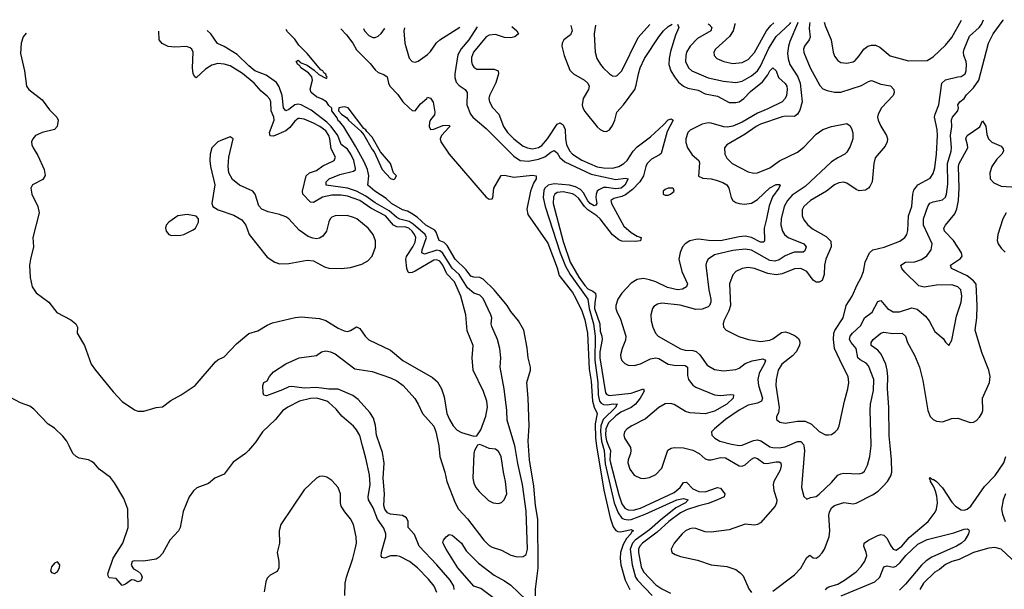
# Model space of a CAD drawing. Header units: inches. Extents: x 1771504 to 1971212, y 471788 to 643615.
# Tile 300 of 587: x 1822444 to 1828831, y 639071 to 642761. Entities that reach past the tile are written whole.
import ezdxf

# ---------------------------------------------------------------- set-up
doc = ezdxf.new("R2010")
doc.units = ezdxf.units.IN
doc.header["$MEASUREMENT"] = 0
doc.layers.add('B8623', color=7, linetype='Continuous')
doc.layers.add('B8624', color=7, linetype='Continuous')

msp = doc.modelspace()

# ---------------------------------------------------------------- linework, layer by layer
at = {"layer": 'B8623', "color": 5}
for points, elevation in [([(1823954.1, 640000), (1823929.4, 639970.6), (1823909.4, 639950.6), (1823830, 639894.3), (1823770, 639816.3), (1823710.6, 639790), (1823670, 639755.6), (1823592.5, 639727.5), (1823571.2, 639708.8), (1823543.1, 639670), (1823505.3, 639574.7), (1823485.4, 639470), (1823474.7, 639450), (1823417.5, 639390), (1823370, 639303.1), (1823350, 639278.2), (1823330, 639264.8), (1823246.6, 639253.4), (1823190, 639254.4), (1823174, 639250), (1823166.7, 639226.7), (1823182.9, 639202.9), (1823210, 639188.2), (1823230.2, 639170.2), (1823238.3, 639150), (1823233.1, 639130), (1823230, 639124.5), (1823210, 639119.3), (1823190, 639129.2), (1823170, 639132.3), (1823130, 639104), (1823110, 639095.3), (1823070, 639139.5), (1823025.4, 639145.4), (1823017.5, 639157.5), (1823016.3, 639170), (1823050, 639272.2), (1823113.3, 639370), (1823146.9, 639470), (1823146, 639590), (1823119.9, 639659.9), (1823059.9, 639759.9), (1823034.2, 639794.2), (1822959.6, 639850), (1822927, 639887), (1822910, 639899.6), (1822889.7, 639909.7), (1822830, 639921), (1822809.7, 639930), (1822788.6, 639950), (1822764.3, 640000)], 380), ([(1825149.2, 639050), (1825132.4, 639090), (1825097, 639137), (1825024.5, 639210), (1824973.3, 639250), (1824910, 639282.5), (1824890, 639287.7), (1824850, 639286.5), (1824810, 639272.7), (1824796.2, 639276.2), (1824790, 639286), (1824792.2, 639312.2), (1824820.1, 639410), (1824819.7, 639430), (1824805.7, 639465.7), (1824765.3, 639525.3), (1824737.8, 639597.8), (1824707.3, 639650), (1824704.9, 639670), (1824716.9, 639750), (1824712.8, 639812.8), (1824690, 639920.9), (1824668.3, 640000)], 380), ([(1825263.2, 639070), (1825259.6, 639090), (1825235.5, 639130), (1825149.2, 639230), (1825035.8, 639350), (1825006.1, 639426.1), (1824964.4, 639470), (1824963.5, 639510), (1824953.8, 639533.8), (1824928, 639548), (1824850, 639556.4), (1824830, 639565.4), (1824811.9, 639590), (1824807.1, 639612.9), (1824810.9, 639689.1), (1824802, 639790), (1824807.5, 639887.5), (1824797.7, 639957.7), (1824783.1, 640000)], 360), ([(1825162, 640000), (1825170.1, 639930), (1825202.1, 639830), (1825214, 639770), (1825268.2, 639630), (1825290, 639589.2), (1825350, 639526.2), (1825454.7, 639390), (1825490, 639354.7), (1825510, 639343.6), (1825570, 639323.2), (1825630, 639291.3), (1825670, 639280.9), (1825710, 639282.3), (1825730, 639295.3), (1825738.8, 639330), (1825730, 639577), (1825705.9, 639750), (1825675.3, 639884.7), (1825658, 639990), (1825655.1, 640000)], 360), ([(1825411.7, 640000), (1825394, 639970), (1825390.6, 639950), (1825383.6, 639790), (1825390, 639758.8), (1825403.7, 639730), (1825423.7, 639703.7), (1825486.1, 639646.1), (1825516, 639630), (1825550, 639625.7), (1825570, 639632.7), (1825587.3, 639650), (1825603.1, 639690), (1825596.2, 639770), (1825581.8, 639830), (1825567.1, 639930), (1825550, 639964.5), (1825530, 639977.6), (1825490, 639982.9), (1825451, 640000)], 380), ([(1825790.8, 639029.2), (1825790.9, 639070.9), (1825807.5, 639210), (1825804.2, 639524.2), (1825790, 639614), (1825779.9, 639739.9), (1825752.1, 639910), (1825745.1, 640000)], 340), ([(1826186.5, 640000), (1826233.5, 639713.5), (1826273.5, 639533.5), (1826294.4, 639474.4), (1826311.2, 639451.2), (1826324.7, 639444.7), (1826343.5, 639443.5), (1826410, 639457.6), (1826424.6, 639450), (1826415.4, 639444.6), (1826409.3, 639430), (1826380.7, 639399.3), (1826358.6, 639361.4), (1826341.2, 639310), (1826338.1, 639270), (1826342.6, 639230), (1826370.5, 639130.5), (1826401, 639070)], 340), ([(1826226.4, 640000), (1826234.6, 639970), (1826242.9, 639882.9), (1826301.2, 639630), (1826325.3, 639565.3), (1826350, 639532.1), (1826364.1, 639524.1), (1826390, 639520.1), (1826410, 639523.5), (1826501.6, 639558.4), (1826705.8, 639650), (1826750, 639658.7), (1826780.3, 639650), (1826762.2, 639630), (1826701, 639599), (1826600.5, 639519.5), (1826530, 639456.3), (1826437, 639390), (1826419.1, 639370), (1826403.1, 639330), (1826416.9, 639230), (1826438.3, 639150), (1826451.7, 639130), (1826547.3, 639030)], 360), ([(1826264, 640000), (1826276.6, 639970), (1826271.9, 639910), (1826276, 639890), (1826330, 639682.7), (1826350, 639623.6), (1826370, 639595.9), (1826390, 639584.7), (1826423.6, 639583.6), (1826470, 639595.6), (1826690, 639698.6), (1826727.5, 639730), (1826750, 639763.5), (1826770, 639765), (1826810, 639722.2), (1826850, 639705.3), (1826890, 639701.4), (1826971.2, 639731.2), (1826990, 639725.4), (1827017.1, 639690), (1827012.9, 639670), (1826970.2, 639650), (1826910, 639625.5), (1826850, 639611.6), (1826770, 639584.9), (1826730, 639566), (1826654.7, 639510), (1826578.9, 639441.1), (1826484.3, 639370), (1826466.8, 639350), (1826459.1, 639330), (1826457.7, 639310), (1826476.3, 639216.3), (1826490, 639184.5), (1826570, 639099.9), (1826610, 639072.8), (1826664.6, 639044.6)], 380), ([(1826398.7, 640000), (1826405.1, 639990), (1826409, 639970), (1826406.6, 639950), (1826390.6, 639910), (1826389.7, 639890), (1826401.2, 639850), (1826430, 639811), (1826470, 639790.2), (1826490, 639787.8), (1826530, 639794.8), (1826570, 639813.8), (1826610, 639854.9), (1826648.3, 639971.7), (1826670, 639986), (1826690, 639989.4), (1826750, 639987.7), (1826810, 639972.3), (1826851.3, 639951.3), (1826890, 639915.8), (1826910, 639909.4), (1826930.2, 639910.2), (1826990, 639924.9), (1827021.8, 639921.8), (1827110, 639869.5), (1827130, 639868), (1827150, 639877.7), (1827190, 639914.8), (1827210, 639924.6), (1827230, 639917.6), (1827270, 639887.4), (1827290, 639885.1), (1827350, 639897.3), (1827370, 639895.9), (1827380.9, 639890), (1827383, 639870), (1827377.1, 639842.9), (1827335.3, 639770), (1827330.8, 639750), (1827335.5, 639710), (1827355.3, 639650), (1827354, 639630), (1827343.8, 639610), (1827250, 639501.2), (1827230, 639489.8), (1827210, 639485.8), (1827150, 639493.3), (1827045.1, 639454.9), (1826930, 639441.6), (1826890, 639442.8), (1826830, 639464.5), (1826810, 639467), (1826790, 639463.4), (1826762.9, 639450), (1826741.3, 639430), (1826689.3, 639370), (1826669.2, 639330), (1826675.3, 639310), (1826696.4, 639296.4), (1826730, 639283.8), (1826840.4, 639260.4), (1826930, 639228.9), (1827030, 639217.4), (1827090, 639198.9), (1827118.2, 639178.2), (1827137.1, 639157.1), (1827173.7, 639073.7), (1827190, 639050.8)], 420), ([(1827301.8, 640000), (1827310, 639994.6), (1827330, 639988.9), (1827370, 639988.1), (1827410, 639993.6), (1827424.9, 640000)], 440), ([(1827330, 639058.7), (1827470, 639165.2), (1827511.7, 639208.3), (1827550, 639277.4), (1827570, 639292.2), (1827590, 639275.3), (1827610, 639271.7), (1827630, 639284.4), (1827650, 639306.5), (1827665.5, 639330), (1827695.5, 639410), (1827698, 639450), (1827693.2, 639550), (1827696, 639570), (1827710, 639597.8), (1827730, 639613.2), (1827790, 639633.4), (1827850, 639624.5), (1827870, 639627.6), (1827976.4, 639683.6), (1828013.1, 639706.9), (1828043.8, 639736.2), (1828072.6, 639770), (1828094.1, 639805.9), (1828100.8, 639830), (1828099.8, 639910), (1828091.2, 640000)], 420), ([(1827530.6, 640000), (1827535, 639970), (1827514.3, 639730), (1827530, 639670.8), (1827550, 639654), (1827574.2, 639665.8), (1827610, 639672.7), (1827630, 639687.4), (1827710, 639762.3), (1827750.6, 639809.4), (1827770, 639819.7), (1827790, 639822.6), (1827890, 639818), (1827910, 639825.3), (1827923.1, 639836.9), (1827944.1, 639875.9), (1827958.9, 639930), (1827966.1, 640000)], 440), ([(1827671.8, 639068.2), (1827680.9, 639079.1), (1827692.9, 639087.1), (1827750, 639104.5), (1827793.2, 639130), (1827870, 639183.7), (1827901.9, 639218.1), (1827926.8, 639253.2), (1827938.4, 639290), (1827935.4, 639310), (1827919.9, 639350), (1827920.8, 639370), (1827949.7, 639390), (1828010, 639419.3), (1828030, 639424.6), (1828050, 639421.4), (1828070, 639400.8), (1828090, 639358.5), (1828110, 639331.1), (1828130, 639325), (1828167.1, 639350), (1828213.4, 639406.6), (1828336.2, 639510), (1828381.2, 639570), (1828390.7, 639590), (1828397.8, 639630), (1828393.8, 639673.8), (1828385.4, 639705.4), (1828374.5, 639734.5), (1828352.8, 639770), (1828354.8, 639774.8), (1828350, 639777.2), (1828346.4, 639790), (1828350, 639795.3), (1828362.9, 639782.9), (1828370, 639784), (1828390, 639770.1), (1828430, 639727.9), (1828490, 639635.5), (1828513.4, 639610), (1828550, 639586.4), (1828570, 639584.1), (1828590, 639590.7), (1828613.2, 639610), (1828702.3, 639737.7), (1828771, 639809), (1828828.6, 639890), (1828840.7, 639930)], 380), ([(1824553.6, 639030), (1824555.3, 639110), (1824563.6, 639150), (1824605.2, 639270), (1824621, 639330), (1824628.2, 639370), (1824627.1, 639410), (1824610, 639491.1), (1824590, 639526.6), (1824552.4, 639572.4), (1824530.5, 639610), (1824524.5, 639630), (1824525.4, 639690), (1824509.1, 639730), (1824470, 639776.2), (1824436.4, 639796.4), (1824410, 639802.7), (1824390, 639801), (1824368.5, 639791.5), (1824290, 639715.8), (1824138.2, 639490), (1824128, 639450), (1824129.1, 639370), (1824114.7, 639310), (1824126.2, 639250), (1824126.3, 639210), (1824114.1, 639185.9), (1824070, 639161.3), (1824050, 639142), (1824040.2, 639119.8), (1824030, 639054)], 420), ([(1828839.5, 639690), (1828823.7, 639650), (1828812.3, 639590), (1828818.2, 639558.2), (1828836.6, 639510)], 380), ([(1825539, 638999), (1825435, 639075), (1825390, 639091.3), (1825286.6, 639210), (1825209.6, 639330), (1825189.4, 639370.6), (1825194, 639390), (1825210, 639411), (1825230, 639424.7), (1825250, 639422), (1825310, 639370.2), (1825339.4, 639319.4), (1825420.4, 639240.4), (1825521.5, 639161.5), (1825590, 639125.3), (1825630, 639096.6), (1825730, 639003.2)], 340), ([(1827772.6, 639027.4), (1827990, 639119.3), (1828022.6, 639150), (1828050, 639216.9), (1828070, 639221.7), (1828110, 639214), (1828130, 639221.3), (1828156, 639244), (1828191.4, 639290), (1828270, 639363.9), (1828330, 639392.6), (1828503, 639437), (1828570, 639459.5), (1828590, 639462.8), (1828598, 639458), (1828602.8, 639450), (1828598.8, 639430), (1828574.4, 639390), (1828552, 639370), (1828521.1, 639350), (1828361.6, 639278.4), (1828324.8, 639255.2), (1828293.6, 639226.4), (1828190, 639103.4), (1828150, 639065.8)], 360), ([(1828950, 639198.4), (1828810.2, 639330.2), (1828770, 639341), (1828730, 639337), (1828630, 639309.4), (1828536.9, 639263.1), (1828490, 639251.4), (1828450, 639232.2), (1828410, 639198.5), (1828379.4, 639180.6), (1828306.1, 639110), (1828282.5, 639070)], 380)]:
    msp.add_lwpolyline(points, dxfattribs=dict(at, elevation=elevation))
at = {"layer": 'B8623', "color": 5, "elevation": 420}
msp.add_lwpolyline([(1822690, 639249), (1822670, 639239.3), (1822650, 639216), (1822644.4, 639190), (1822650, 639178.8), (1822670, 639173.4), (1822690, 639186.4), (1822701.6, 639210), (1822705.2, 639230)], close=True, dxfattribs=at)
at = {"layer": 'B8624', "color": 5}
for points, elevation in [([(1826019.9, 642722.9), (1826028.4, 642690), (1826017.1, 642662.9), (1825972.7, 642630), (1825962.6, 642610), (1825961.6, 642590), (1825975.2, 642530), (1826013.2, 642433.2), (1826035.6, 642410), (1826108.7, 642368.7), (1826129.6, 642349.6), (1826137.6, 642330), (1826133.7, 642310), (1826098.5, 642250), (1826093.1, 642210), (1826097, 642190), (1826110, 642165.4), (1826190, 642067.4), (1826210, 642048.8), (1826230, 642038.7), (1826250, 642037), (1826270, 642048.4), (1826290, 642075.8), (1826304, 642110), (1826317.2, 642162.8), (1826360.5, 642210), (1826433.4, 642310), (1826443.6, 642336.4), (1826457, 642410), (1826469.9, 642450), (1826497.8, 642510), (1826589.2, 642650), (1826620.6, 642690), (1826650, 642718.2), (1826677, 642731.9)], 420), ([(1826179.8, 642725.1), (1826171.5, 642670), (1826176.1, 642550), (1826188, 642510), (1826211.4, 642470), (1826229.2, 642450), (1826270, 642410.2), (1826290, 642397.3), (1826310, 642395.6), (1826319.8, 642400.2), (1826349.9, 642430.1), (1826454.9, 642645.1), (1826532.4, 642729.9)], 440), ([(1826711.4, 642732.3), (1826720.3, 642710), (1826698.4, 642661.6), (1826665.2, 642554.8), (1826656.8, 642510), (1826655.5, 642470), (1826667.7, 642430), (1826690.7, 642390), (1826716.6, 642356.6), (1826750, 642330.1), (1826778.2, 642318.2), (1826844.9, 642304.9), (1826890, 642281.1), (1826970, 642265.1), (1827045.4, 642225.4), (1827090, 642223.9), (1827110.6, 642230), (1827141, 642250), (1827184.1, 642295.9), (1827262.1, 642357.9), (1827296.8, 642403.2), (1827310, 642429.2), (1827330, 642450.3), (1827350, 642430.4), (1827366.4, 642386.4), (1827408.8, 642348.8), (1827420.4, 642330), (1827422.6, 642310), (1827417.2, 642270), (1827409.4, 642250), (1827390, 642229.9), (1827297, 642183), (1827230, 642156), (1827130, 642096.7), (1827070, 642070.9), (1827034.3, 642065.7), (1827012.2, 642067.8), (1826930, 642090.5), (1826910, 642092.1), (1826870, 642084.9), (1826793.6, 642046.4), (1826778.3, 642030), (1826764.8, 641990), (1826764.5, 641964.5), (1826775.6, 641930), (1826806.6, 641886.6), (1826848.5, 641850), (1826854.2, 641834.2), (1826847.5, 641747.5), (1826874.8, 641734.8), (1826930, 641729.1), (1826960.8, 641720.8), (1827005.5, 641705.5), (1827030, 641691), (1827044.6, 641670), (1827058.2, 641610), (1827070.8, 641590.8), (1827090, 641576.9), (1827110, 641569.4), (1827145.1, 641565.1), (1827190, 641571.9), (1827230, 641595.7), (1827310, 641672.3), (1827350, 641694.3), (1827374.2, 641694.2), (1827377, 641690), (1827367.6, 641670), (1827326.6, 641613.4), (1827304.6, 641555.4), (1827289.1, 641470.9), (1827272.1, 641410), (1827275.2, 641330), (1827270, 641320.5), (1827250, 641320.2), (1827190, 641349.1), (1827150, 641358.2), (1827110, 641354.6), (1826990, 641329), (1826911.4, 641331.4), (1826850, 641338.6), (1826830, 641338), (1826792, 641328), (1826760.3, 641310), (1826744.4, 641290), (1826728, 641252), (1826720.1, 641210), (1826738.5, 641130), (1826776.9, 641050), (1826768.5, 641030), (1826744.4, 641015.6), (1826710, 641009.9), (1826645.3, 641025.3), (1826570, 641061.8), (1826530, 641075), (1826490, 641083.4), (1826450, 641078.8), (1826410, 641054.5), (1826350, 640988.8), (1826324.3, 640950), (1826311.5, 640910), (1826310.8, 640890), (1826316.8, 640870), (1826340.9, 640820.9), (1826376.8, 640710), (1826374.6, 640685.4), (1826352.2, 640630), (1826341.6, 640590), (1826342.7, 640570), (1826350, 640554), (1826370, 640533.6), (1826390, 640523.8), (1826430, 640521.2), (1826470, 640530.8), (1826535.1, 640564.9), (1826570, 640571), (1826590, 640565.3), (1826650, 640528.8), (1826690, 640522.2), (1826760.6, 640520.6), (1826775.5, 640510), (1826775.7, 640455.7), (1826782.3, 640430), (1826810, 640392.6), (1826830, 640379.5), (1826950.1, 640330.1), (1826990, 640326.7), (1827053.4, 640333.4), (1827073.4, 640330), (1827071.3, 640310), (1827030.2, 640270), (1826950, 640225.2), (1826890, 640208), (1826790, 640214.1), (1826762.9, 640222.9), (1826690, 640267.3), (1826666.4, 640273.6), (1826630, 640272.2), (1826590, 640248.3), (1826504.5, 640175.5), (1826414, 640130), (1826383.5, 640110), (1826367.5, 640090), (1826361.9, 640070), (1826366.7, 640050), (1826398.7, 640000)], 420), ([(1827490.8, 642743), (1827490, 642736), (1827440.2, 642619.8), (1827430.5, 642590), (1827424.6, 642544.6), (1827428.5, 642508.5), (1827439.8, 642470), (1827490.7, 642390.7), (1827506.5, 642350), (1827520.6, 642230), (1827503.9, 642176.1), (1827490, 642148.7), (1827470, 642133.7), (1827410, 642135.9), (1827390, 642132.4), (1827250, 642084.6), (1827221.5, 642070), (1827150, 642019.6), (1827030.4, 641950), (1827014.9, 641930), (1827018.5, 641890), (1827030, 641863.1), (1827065.3, 641830), (1827170, 641774.7), (1827206.1, 641766.1), (1827230, 641768.1), (1827310, 641801.2), (1827372.7, 641847.3), (1827490, 641902.2), (1827530, 641934.7), (1827610, 642018.6), (1827653.6, 642050), (1827710, 642070.2), (1827810, 642088), (1827830, 642073.4), (1827841.3, 642050), (1827848.8, 642028.8), (1827847.6, 641990), (1827830, 641939.5), (1827810, 641903.5), (1827795.3, 641890), (1827750, 641867.1), (1827710, 641839.9), (1827539, 641681), (1827455.5, 641624.5), (1827423.9, 641590), (1827403.3, 641550), (1827382.5, 641470), (1827381.9, 641430), (1827391.8, 641390), (1827405.4, 641370), (1827429.7, 641349.7), (1827530, 641309.1), (1827546.2, 641290), (1827537.4, 641262.6), (1827525.1, 641254.9), (1827470, 641254.2), (1827450, 641249.4), (1827410, 641232), (1827370, 641204.8), (1827343, 641197), (1827310, 641202), (1827190, 641267.1), (1827150, 641274.6), (1827070, 641266.5), (1826950, 641236.8), (1826910.2, 641210), (1826898.6, 641190), (1826894.4, 641170), (1826914.4, 641010), (1826927.7, 640950), (1826927.6, 640930), (1826919.4, 640910), (1826910, 640899.8), (1826870, 640885), (1826830, 640883.9), (1826727.8, 640912.2), (1826610, 640925.1), (1826581.8, 640918.2), (1826557.2, 640902.8), (1826548.5, 640890), (1826538.9, 640850), (1826540.8, 640810), (1826550.2, 640770), (1826568.9, 640730), (1826586.7, 640710), (1826730, 640627.6), (1826760.9, 640620.9), (1826810, 640618.4), (1826831.3, 640611.3), (1826856.8, 640590), (1826902.7, 640522.7), (1826950, 640493.8), (1827010, 640486.7), (1827090, 640495.4), (1827110, 640504.1), (1827150, 640532.8), (1827196.2, 640550), (1827264.4, 640564.4), (1827277.5, 640557.5), (1827280.8, 640550), (1827273.6, 640530), (1827239.8, 640470), (1827232.8, 640430), (1827236.9, 640390), (1827262.3, 640310), (1827256.3, 640290), (1827230, 640277), (1827170, 640264.6), (1827110, 640230.4), (1827022.8, 640170), (1826950.4, 640110), (1826930.5, 640090), (1826933, 640070), (1826952.4, 640050), (1826985.5, 640030), (1827060.7, 640010), (1827110, 640003), (1827130, 640005.5), (1827204.5, 640035.5), (1827230, 640038.4), (1827252.5, 640032.5), (1827301.8, 640000)], 440), ([(1826910.3, 642735), (1826916.5, 642730), (1826933.6, 642710), (1826926.2, 642690), (1826841.1, 642638.9), (1826792.4, 642590), (1826770.1, 642550), (1826764.1, 642530), (1826763.7, 642490), (1826783, 642450), (1826803.6, 642430), (1826910, 642385.2), (1827010, 642361.9), (1827090, 642353.9), (1827130, 642363), (1827190, 642396.8), (1827229.6, 642430.4), (1827250, 642459.4), (1827303.8, 642576.2), (1827350, 642653.4), (1827442.6, 642737.4), (1827446.5, 642742.4)], 440), ([(1827083.1, 642737.4), (1827083.9, 642730), (1827072.1, 642690), (1827047.6, 642652.4), (1826957.7, 642570), (1826947.6, 642550), (1826948.9, 642530), (1826967, 642510), (1827010.5, 642490), (1827070, 642478.5), (1827130, 642484.5), (1827170, 642504.1), (1827210, 642549.3), (1827289.3, 642690), (1827316.9, 642723.1), (1827335.7, 642740.8)], 460), ([(1827569.7, 642744), (1827566.9, 642730), (1827564.9, 642704.9), (1827571.5, 642648.5), (1827565.9, 642630), (1827534.2, 642590), (1827527.5, 642570), (1827529.6, 642549.6), (1827571.4, 642450), (1827633.9, 642333.9), (1827654.2, 642314.2), (1827682, 642302), (1827730, 642291.3), (1827770, 642292), (1827904.4, 642335.6), (1827950, 642361.1), (1827970, 642367), (1828030, 642342.7), (1828092.4, 642332.4), (1828114.9, 642310), (1828116.4, 642290), (1828110.3, 642270), (1828035.2, 642190), (1828012.6, 642150), (1828009.2, 642130), (1828013.2, 642110), (1828030, 642070.4), (1828067.7, 642010), (1828073.4, 641990), (1828071.8, 641970), (1828057.2, 641942.8), (1827994, 641866), (1827984.7, 641830), (1827972.8, 641710), (1827959, 641681.1), (1827950, 641669.8), (1827930, 641657.6), (1827890, 641653.1), (1827870, 641660.9), (1827810, 641701.2), (1827790, 641707.9), (1827756.5, 641703.5), (1827729.6, 641690.4), (1827676.5, 641650), (1827573.8, 641590), (1827530, 641550.9), (1827519.2, 641530), (1827519.7, 641490), (1827530, 641465.3), (1827553.6, 641433.6), (1827586.1, 641406.1), (1827676, 641356), (1827705.3, 641325.3), (1827708.1, 641290), (1827672.6, 641210), (1827665, 641170), (1827661.8, 641110), (1827649, 641071), (1827630, 641059.7), (1827610, 641059.7), (1827590, 641073.6), (1827550.8, 641130), (1827510, 641149.2), (1827470, 641146.1), (1827390, 641115.4), (1827350, 641107.1), (1827295.9, 641115.9), (1827210, 641149.2), (1827170, 641156), (1827130, 641148.1), (1827090, 641128.7), (1827070, 641108), (1827048.7, 641050), (1827054.6, 640910), (1827045, 640875), (1827011.6, 640810), (1827006.3, 640790), (1827010.3, 640770), (1827026, 640750), (1827108.6, 640708.6), (1827170.7, 640690), (1827250, 640675.9), (1827310, 640684.6), (1827330, 640693.5), (1827385.8, 640734.2), (1827410, 640738.6), (1827433.3, 640733.3), (1827473.6, 640713.6), (1827494.8, 640694.8), (1827501.5, 640681.5), (1827505.2, 640670), (1827503, 640650), (1827480.2, 640610), (1827456.3, 640583.7), (1827387.3, 640530), (1827363.5, 640490), (1827350.2, 640430), (1827348, 640390), (1827371, 640249), (1827365.3, 640214.7), (1827353.7, 640190), (1827353, 640170), (1827374.4, 640154.4), (1827410, 640146.5), (1827490, 640160.9), (1827539.3, 640159.3), (1827579.8, 640139.8), (1827630, 640093.4), (1827670, 640072.4), (1827690, 640070.4), (1827710, 640074), (1827734, 640090), (1827750, 640108), (1827759.7, 640130), (1827794, 640290), (1827816.8, 640370), (1827821.8, 640410), (1827818.2, 640450), (1827780.3, 640520.3), (1827729.9, 640629.9), (1827722.1, 640690), (1827725.8, 640730), (1827732, 640748), (1827786.2, 640830), (1827804.4, 640910), (1827843.9, 640970), (1827875.7, 641044.3), (1827901.8, 641090), (1827917.7, 641130), (1827929.1, 641190), (1827956.1, 641250), (1827978.4, 641270), (1828052.5, 641287.5), (1828152.8, 641327.2), (1828186.3, 641350), (1828198.7, 641370), (1828205.5, 641394.5), (1828209.2, 641490), (1828230.6, 641550), (1828237.1, 641630), (1828243.9, 641656.1), (1828270, 641691.5), (1828350, 641735.2), (1828370, 641764.9), (1828379.6, 641800.4), (1828391.4, 641890), (1828397.7, 642010), (1828395.3, 642050), (1828378.5, 642130), (1828381.6, 642150), (1828406, 642210), (1828426.2, 642350), (1828450, 642371.4), (1828530, 642392.1), (1828550, 642393.4), (1828575.9, 642410), (1828582.3, 642430), (1828585.3, 642470), (1828584.1, 642490), (1828568, 642530), (1828565.8, 642550), (1828571.4, 642570), (1828605.9, 642654.1), (1828667.6, 642710), (1828682.4, 642730), (1828695.7, 642759.4)], 460), ([(1827663.3, 642745.3), (1827670, 642717.6), (1827708.5, 642630), (1827721.5, 642550), (1827730, 642524.9), (1827750, 642497.6), (1827770, 642484.6), (1827810, 642480.3), (1827850, 642488.9), (1827862.7, 642497.3), (1827890, 642527), (1827918.7, 642570), (1827946.6, 642590), (1827970, 642596.8), (1827995.4, 642595.4), (1828023.3, 642583.4), (1828090, 642528), (1828210, 642495), (1828330, 642496.1), (1828370, 642521.5), (1828450, 642597.2), (1828490, 642646.9), (1828552.4, 642757.4)], 480), ([(1827966.1, 640000), (1827967.1, 640010), (1827960.2, 640230), (1827963.4, 640270), (1827982.1, 640357.9), (1827983.4, 640430), (1827950, 640518.3), (1827935.5, 640535.5), (1827896.4, 640556.4), (1827881, 640570), (1827868.8, 640630), (1827836.7, 640670), (1827826.9, 640690), (1827831.1, 640710), (1827846.9, 640730), (1827899.7, 640780.3), (1827924.4, 640830), (1827973.6, 640866.4), (1828010, 640934.6), (1828030, 640942), (1828073.8, 640890), (1828110, 640868.7), (1828150, 640868.7), (1828230, 640895), (1828266.3, 640886.3), (1828320.3, 640840.3), (1828344.4, 640810), (1828379.9, 640739.9), (1828434.6, 640694.6), (1828450, 640671), (1828470, 640651.3), (1828490, 640684.7), (1828520, 640840), (1828550.4, 640930), (1828555.5, 640970), (1828548.4, 641010), (1828530, 641031.2), (1828490, 641043.6), (1828390, 641040.5), (1828310, 641028.2), (1828276.2, 641036.2), (1828185.9, 641125.9), (1828165.8, 641150), (1828159.7, 641170), (1828190, 641189.2), (1828250, 641192.5), (1828292.9, 641207.1), (1828328.2, 641231.8), (1828356.5, 641270), (1828363.4, 641310), (1828306.4, 641430), (1828306, 641470), (1828335.6, 641550), (1828348.5, 641571.5), (1828370, 641581.2), (1828430, 641594), (1828448.5, 641611.5), (1828455.5, 641630), (1828463.5, 641696.5), (1828462.4, 641830), (1828485.6, 641910), (1828487.3, 641930), (1828482.2, 642010), (1828489.9, 642069.9), (1828487.3, 642112.7), (1828494.6, 642130), (1828529.8, 642170), (1828533.6, 642190), (1828529.8, 642210), (1828541.5, 642230), (1828570, 642250.2), (1828585.1, 642274.9), (1828630, 642318.9), (1828665.3, 642370), (1828727.9, 642610), (1828759.1, 642670), (1828822.3, 642757.7), (1828823.9, 642761.1)], 440), ([(1822487, 642674.7), (1822467.1, 642650), (1822454, 642610), (1822450, 642542), (1822476.1, 642430), (1822488.4, 642330), (1822503.8, 642310), (1822590, 642241.1), (1822636.9, 642176.9), (1822685.7, 642130), (1822694.3, 642110), (1822687.4, 642070), (1822670.4, 642050), (1822590.5, 642030), (1822561.9, 642018.1), (1822547.6, 642010), (1822528.9, 641990), (1822520.9, 641970), (1822522.7, 641950), (1822531.5, 641930), (1822561.9, 641881.9), (1822603.6, 641790), (1822608.8, 641751.2), (1822593.6, 641726.4), (1822528, 641692), (1822517.6, 641670), (1822523.7, 641630), (1822562, 641550), (1822570.3, 641510), (1822530.3, 641350.3), (1822534.9, 641290), (1822514, 641210), (1822508.8, 641170), (1822512.2, 641090), (1822525.5, 641030), (1822552.3, 640992.3), (1822633, 640930), (1822684.4, 640864.4), (1822777, 640817), (1822808.4, 640790), (1822818.7, 640770), (1822817.6, 640730), (1822865.5, 640650), (1822907.2, 640530), (1822935.3, 640490), (1823051.3, 640350), (1823110, 640287.2), (1823190, 640233.4), (1823210, 640225), (1823250, 640224.2), (1823328.8, 640248.8), (1823370, 640253.4), (1823425.3, 640294.7), (1823491.1, 640330), (1823582.6, 640390), (1823715, 640545), (1823730, 640558), (1823770, 640577.3), (1823850, 640660.8), (1823930, 640727), (1823990, 640744.9), (1824050, 640782.7), (1824083.4, 640796.6), (1824231.3, 640831.3), (1824270, 640836.2), (1824390, 640824.6), (1824430, 640812.7), (1824510, 640762), (1824550, 640744.9), (1824570, 640742), (1824590, 640747.6), (1824630, 640770.4), (1824650, 640761.3), (1824685.8, 640710), (1824710, 640686.4), (1824850, 640619.7), (1824930, 640553.2), (1825122.8, 640442.8), (1825154.1, 640414.1), (1825181.3, 640370), (1825196.9, 640316.9), (1825215.9, 640210), (1825231.6, 640171.6), (1825255.6, 640130), (1825282.2, 640102.2), (1825310, 640086.7), (1825390, 640063), (1825410, 640066), (1825435.3, 640104.7), (1825467.4, 640192.6), (1825477.9, 640250), (1825474, 640290), (1825451.9, 640351.9), (1825385, 640490), (1825379.8, 640570), (1825385.4, 640650), (1825346.3, 640746.3), (1825338.8, 640850), (1825304.9, 640970), (1825263.7, 641063.7), (1825214.9, 641114.9), (1825190, 641170.8), (1825170, 641196.3), (1825150, 641205.8), (1825130, 641202.5), (1825010, 641131.1), (1824990, 641123.4), (1824970, 641121.3), (1824964.8, 641124.8), (1824955.8, 641150), (1824949.5, 641210), (1824952.3, 641227.7), (1824995, 641290), (1825010, 641320.2), (1825014.2, 641350), (1825005.4, 641370), (1824990, 641391.6), (1824967.6, 641410), (1824950, 641416.6), (1824890, 641419.9), (1824870, 641429.2), (1824817.7, 641490), (1824721.1, 641541.1), (1824649.9, 641590), (1824570, 641617.9), (1824530, 641623.3), (1824470, 641623.6), (1824407.7, 641612.3), (1824350, 641576.9), (1824330, 641579.6), (1824280.2, 641630), (1824279.6, 641650), (1824302.6, 641750), (1824324.8, 641770), (1824370, 641783.4), (1824410, 641814.7), (1824476, 641844), (1824484.8, 641850), (1824493.1, 641870), (1824463.7, 641923.7), (1824456.2, 641990), (1824450.3, 642010), (1824430, 642040.6), (1824391.6, 642070), (1824350, 642091.4), (1824290, 642116.6), (1824258.6, 642121.4), (1824250, 642120.5), (1824230, 642104), (1824196.7, 642063.3), (1824170, 642041.2), (1824090, 642006.4), (1824070, 642008), (1824065, 642030), (1824095.9, 642110), (1824092.8, 642130), (1824075.3, 642170), (1824073.4, 642230), (1824066.9, 642246.9), (1824050, 642266.3), (1824010, 642297.8), (1823965.6, 642350), (1823890, 642411.6), (1823810, 642462.3), (1823770, 642474), (1823730, 642477.5), (1823690, 642467.6), (1823650, 642440.6), (1823590, 642384.4), (1823580.7, 642390), (1823569.9, 642409.9), (1823566.3, 642450), (1823569.8, 642549.8), (1823560.5, 642570), (1823550, 642579.1), (1823526.7, 642586.7), (1823450, 642583.5), (1823408.5, 642588.5), (1823367.8, 642607.8), (1823349.7, 642630), (1823347.2, 642686.4)], 380), ([(1825655.1, 640000), (1825607, 640167), (1825604.3, 640230), (1825586.9, 640370), (1825560.2, 640510), (1825565.2, 640570), (1825559.5, 640630), (1825544.3, 640690), (1825507.5, 640772.5), (1825503.1, 640790), (1825507.6, 640830), (1825500.8, 640850), (1825450, 640955.6), (1825430, 640975.9), (1825390, 640988.6), (1825350, 641024.5), (1825295.6, 641110), (1825250, 641152.1), (1825186.8, 641250), (1825170, 641263.7), (1825150, 641267.1), (1825070, 641241.4), (1825053.6, 641250), (1825054.4, 641270), (1825083.7, 641350), (1825073.3, 641370), (1824997.4, 641437.4), (1824970, 641453.9), (1824909.2, 641469.2), (1824890, 641478.7), (1824841.9, 641521.9), (1824750, 641574.4), (1824690, 641618.8), (1824630, 641650), (1824570, 641669), (1824431.5, 641690), (1824432.9, 641710), (1824450.9, 641730), (1824520.8, 641759.2), (1824610, 641779.6), (1824622.5, 641790), (1824623.5, 641796.5), (1824611.9, 641848.1), (1824592.6, 641890), (1824570, 641922.5), (1824530, 641953.2), (1824507.2, 642010), (1824464.4, 642070), (1824436.5, 642096.5), (1824334.9, 642174.9), (1824270, 642210.6), (1824250, 642214.1), (1824230, 642209.9), (1824190, 642179.5), (1824170, 642170.9), (1824156.2, 642190), (1824146.8, 642270), (1824126.6, 642326.6), (1824110, 642355.2), (1824042.1, 642402.1), (1823970, 642430.6), (1823930, 642462.1), (1823855.4, 642535.4), (1823770, 642588.3), (1823727.9, 642607.9), (1823684.8, 642670), (1823660.6, 642690.7)], 360), ([(1825745.1, 640000), (1825742.8, 640030), (1825749.8, 640130), (1825743.5, 640310), (1825732.8, 640410), (1825756.9, 640490), (1825756.9, 640510), (1825743, 640570), (1825736.1, 640636.1), (1825714.3, 640750), (1825679.9, 640810), (1825631, 640871), (1825607.2, 640910), (1825520.9, 641010), (1825450, 641080.4), (1825428.6, 641091.4), (1825390, 641093.5), (1825370, 641099.5), (1825340, 641140), (1825270, 641208.7), (1825218, 641298), (1825196.7, 641316.7), (1825166, 641330), (1825145.4, 641385.4), (1825136.8, 641396.8), (1825077.8, 641430), (1825021.6, 641481.6), (1824985.7, 641505.7), (1824960.5, 641520.5), (1824928.4, 641530), (1824856.8, 641570), (1824822.2, 641602.2), (1824747.7, 641650), (1824701.6, 641690), (1824709.2, 641750), (1824700.8, 641790), (1824679.7, 641839.7), (1824622.3, 641942.3), (1824546.4, 642066.4), (1824520.1, 642100.1), (1824510, 642106.6), (1824504.6, 642124.6), (1824469.3, 642170), (1824468.9, 642188.9), (1824450, 642206), (1824435.3, 642230), (1824407.2, 642247.2), (1824370, 642262), (1824335.1, 642290), (1824329.5, 642310.5), (1824343.7, 642370), (1824339.3, 642390), (1824316.6, 642416.6), (1824268.7, 642450), (1824262, 642462), (1824248.7, 642470), (1824238, 642490), (1824250, 642498), (1824262, 642490), (1824263.6, 642483.6), (1824310, 642466), (1824354.6, 642434.6), (1824385.3, 642405.3), (1824430, 642381.6), (1824436.6, 642383.4), (1824439.5, 642390), (1824433.7, 642393.7), (1824430, 642409), (1824416.6, 642416.6), (1824410, 642430.8), (1824396.6, 642436.6), (1824310, 642542), (1824255.6, 642595.6), (1824230, 642634.3), (1824181.9, 642681.9), (1824172.2, 642697.7)], 340), ([(1824526.4, 642702.5), (1824563.1, 642663.1), (1824605.5, 642610), (1824630, 642565.7), (1824716.8, 642476.8), (1824750, 642435.8), (1824770, 642419.5), (1824806.7, 642406.7), (1824828.2, 642390), (1824836.1, 642350), (1824845.5, 642330), (1824896.6, 642276.6), (1824930.3, 642230), (1824970, 642190.4), (1824990, 642172.7), (1825010, 642170.5), (1825044, 642216), (1825085.1, 642250), (1825090, 642258.8), (1825110, 642252), (1825127, 642227), (1825137.4, 642162.6), (1825135.3, 642144.7), (1825108.1, 642111.9), (1825103.4, 642096.6), (1825101.1, 642070), (1825108.5, 642050), (1825130, 642053), (1825190, 642074.9), (1825230, 642078), (1825234, 642070), (1825230, 642064), (1825180.5, 642010), (1825172.7, 641990), (1825174.9, 641970), (1825230.2, 641890.2), (1825470, 641610.8), (1825490, 641598.8), (1825510, 641601), (1825513.8, 641606.2), (1825519.3, 641670), (1825568.1, 641751.9), (1825590, 641752.9), (1825650, 641740.2), (1825770, 641754.9), (1825794.8, 641750), (1825794.6, 641730), (1825777.4, 641702.6), (1825758, 641650), (1825734.4, 641534.4), (1825739.9, 641499.9), (1825870, 641312.9), (1825930, 641154), (1825943.6, 641103.6), (1826030, 640992.7), (1826050, 640958.9), (1826090, 640874.2), (1826110, 640815.8), (1826126.4, 640730), (1826137.6, 640497.6), (1826150, 640419.3), (1826160.3, 640290), (1826169.8, 640249.8), (1826189.1, 640210), (1826176.9, 640143.1), (1826178.3, 640050), (1826186.5, 640000)], 340), ([(1824674.1, 642704.5), (1824680.5, 642690), (1824710, 642658), (1824734.1, 642645.9), (1824750, 642645.4), (1824770, 642653.8), (1824790, 642672.4), (1824810, 642701.5), (1824812.5, 642706.4)], 360), ([(1824941.2, 642708.2), (1824936.9, 642690), (1824942.1, 642610), (1824970, 642513), (1824990, 642490.4), (1825010, 642486), (1825030, 642492.6), (1825090, 642534.8), (1825110, 642554.5), (1825148.8, 642611.2), (1825170, 642631.6), (1825298.6, 642713.1)], 360), ([(1825411.4, 642714.6), (1825357.5, 642630), (1825308.3, 642571.7), (1825287.1, 642532.9), (1825265.9, 642410), (1825266, 642386), (1825276.5, 642356.5), (1825295.4, 642335.4), (1825334.6, 642310), (1825346.9, 642290), (1825345, 642210), (1825368.4, 642150), (1825383.5, 642130), (1825470, 642057.3), (1825650, 641876.2), (1825690, 641849.2), (1825744.7, 641844.7), (1825810, 641858), (1825850, 641872.3), (1825890, 641903.5), (1825910, 641912.9), (1825930, 641898.4), (1825948.7, 641868.7), (1825980.2, 641840.2), (1826150, 641759.9), (1826310, 641726.8), (1826374.1, 641734.1), (1826390.2, 641730.2), (1826370.1, 641690), (1826346.5, 641670), (1826310, 641664.4), (1826250, 641674.6), (1826230, 641673.7), (1826200.6, 641659.4), (1826190.4, 641649.6), (1826182.7, 641630), (1826181.3, 641610), (1826187.8, 641570), (1826181.2, 641558.8), (1826170, 641555.9), (1826145.2, 641570), (1826130, 641588.2), (1826100.5, 641640.5), (1826081, 641661), (1826050, 641679.3), (1826010, 641689.5), (1825910, 641697.4), (1825871.3, 641688.7), (1825850.5, 641670), (1825844.6, 641655.4), (1825840.5, 641610), (1825852.1, 641550), (1825950.9, 641250.9), (1825984.8, 641164.8), (1826013.9, 641110), (1826129.8, 640950), (1826137.2, 640890), (1826167.1, 640790), (1826177.1, 640710), (1826174.7, 640554.7), (1826193.7, 640410), (1826197, 640330), (1826205.4, 640290), (1826215.7, 640275.7), (1826230, 640267.2), (1826253.9, 640266.1), (1826292.7, 640272.7), (1826321.1, 640270), (1826314.7, 640265.3), (1826310.7, 640250), (1826229.8, 640170), (1826214, 640130), (1826211.2, 640090), (1826218.1, 640030), (1826226.4, 640000)], 360), ([(1825637.1, 642717.7), (1825668.1, 642690), (1825679, 642670), (1825655.8, 642650), (1825630, 642643.6), (1825590, 642646.1), (1825530, 642664.3), (1825490, 642660.7), (1825470, 642650.5), (1825387.8, 642550), (1825375.5, 642515.5), (1825374, 642490), (1825379.3, 642470), (1825390, 642453.1), (1825410, 642441.6), (1825521.4, 642441.4), (1825548.4, 642430), (1825550.2, 642410), (1825533.1, 642353.1), (1825491.6, 642270), (1825487.9, 642250), (1825491, 642230), (1825511.8, 642191.8), (1825551.9, 642150), (1825583.5, 642070), (1825609, 642030), (1825649.4, 641989.4), (1825710, 641942.5), (1825738.7, 641930), (1825770, 641924.5), (1825810, 641932.3), (1825830, 641945.9), (1825867.8, 641990), (1825930, 642083.7), (1825950, 642094), (1825970, 642079), (1825974.6, 642070), (1825981.7, 642050), (1825984.4, 641990), (1825991.9, 641951.9), (1826010, 641911.8), (1826029.3, 641889.3), (1826090, 641852), (1826190, 641808.8), (1826230, 641800.5), (1826290, 641799.7), (1826330, 641810.1), (1826363, 641830), (1826384, 641850), (1826424.5, 641910), (1826450, 641936.8), (1826536.8, 642003.2), (1826620.6, 642079.4), (1826650, 642111.8), (1826670, 642118.8), (1826682.3, 642110), (1826643.2, 642036.8), (1826604.8, 641895.2), (1826594.5, 641885.5), (1826541.8, 641858.2), (1826514.5, 641830), (1826505.4, 641810), (1826490.6, 641750), (1826466.9, 641710), (1826418.9, 641661.1), (1826373.6, 641626.4), (1826350, 641614.7), (1826297, 641603), (1826278.8, 641590), (1826282.6, 641570), (1826363.5, 641423.5), (1826410, 641381.8), (1826450, 641357.7), (1826474.4, 641350), (1826470, 641328.7), (1826436.3, 641323.7), (1826350, 641327.1), (1826330, 641334), (1826290, 641367.9), (1826210.3, 641470.3), (1826188.5, 641490), (1826129.2, 641529.2), (1826108.5, 641550), (1826070, 641602.8), (1826050, 641622), (1826030, 641633.7), (1825970, 641646.4), (1825930, 641640.6), (1825915.4, 641630), (1825906.9, 641613.1), (1825904.4, 641570), (1825970, 641324), (1826015.7, 641190), (1826070, 641093.2), (1826110, 641038.2), (1826130, 641018.1), (1826162.9, 641002.9), (1826179.4, 640990), (1826182.3, 640970), (1826173.9, 640926.1), (1826173.7, 640890), (1826207, 640790), (1826210, 640743.6), (1826219.3, 640710), (1826221.4, 640690), (1826207, 640610), (1826207.4, 640570), (1826243.7, 640343.7), (1826252, 640332), (1826270, 640325.6), (1826410, 640341.6), (1826490.1, 640370.1), (1826494.1, 640354.1), (1826468.7, 640310), (1826438.1, 640270), (1826410.5, 640249.5), (1826342.5, 640217.6), (1826310, 640195.6), (1826264.4, 640150), (1826246.5, 640110), (1826244.7, 640070), (1826250, 640033.5), (1826264, 640000)], 380), ([(1828091.2, 640000), (1828084.9, 640064.9), (1828082.6, 640250), (1828072.2, 640370), (1828075, 640450), (1828071.1, 640490), (1828062.2, 640530), (1828033.1, 640593.1), (1828010, 640619.2), (1827968.2, 640650), (1827967, 640670), (1827981, 640690), (1828030, 640729.1), (1828050, 640735.9), (1828107, 640727), (1828169.3, 640729.3), (1828189.2, 640710), (1828203.2, 640670), (1828248.1, 640588.1), (1828280.1, 640510), (1828302.5, 640422.5), (1828334.3, 640230), (1828350, 640190.4), (1828370, 640170.3), (1828390, 640159.6), (1828430, 640156.5), (1828490, 640176.3), (1828530, 640179.7), (1828610, 640150.3), (1828630, 640153.7), (1828650, 640165.3), (1828670, 640185.7), (1828685.1, 640210), (1828691.6, 640230), (1828689.9, 640310), (1828734.2, 640410), (1828738.2, 640450), (1828729.8, 640490), (1828684.4, 640604.4), (1828642.5, 640750), (1828651.8, 640830), (1828654.8, 640910), (1828647.7, 641047.7), (1828631.7, 641070), (1828590, 641102.6), (1828487.8, 641150), (1828482, 641170), (1828546.2, 641213.8), (1828556.5, 641230), (1828553.2, 641250), (1828501.9, 641330), (1828443.4, 641390), (1828438.8, 641410), (1828449.4, 641430.6), (1828510, 641503.5), (1828523.5, 641536.5), (1828532.8, 641590), (1828538.4, 641670), (1828533.1, 641810), (1828538.4, 641830), (1828593.4, 641930), (1828592.9, 641950), (1828581.1, 641990), (1828583.4, 641996.6), (1828590, 642011), (1828672.5, 642067.5), (1828690, 642106), (1828710, 642071), (1828717, 642017), (1828729.2, 641989.2), (1828750, 641968.8), (1828810, 641940.9), (1828823.6, 641923.6), (1828825.2, 641910), (1828815, 641890), (1828783.3, 641856.7), (1828750, 641809.7), (1828737.8, 641770), (1828738.9, 641730), (1828763.6, 641703.6), (1828810, 641682), (1828910, 641675.8)], 420), ([(1828843.8, 641510), (1828820.5, 641470), (1828789, 641370), (1828785.4, 641330), (1828790.9, 641310), (1828810, 641280.7), (1828835.4, 641255.4)], 420), ([(1824783.1, 640000), (1824758.9, 640070), (1824752.7, 640132.7), (1824738.6, 640178.6), (1824716.2, 640216.2), (1824639.6, 640299.6), (1824605.6, 640325.6), (1824510, 640367), (1824450, 640367.7), (1824370, 640377.2), (1824290, 640372.8), (1824210, 640384.7), (1824190, 640381.6), (1824150, 640362.2), (1824044.7, 640324.7), (1824028.7, 640328.7), (1824023.1, 640343.1), (1824022, 640390), (1824028, 640410), (1824050, 640422), (1824065.2, 640450), (1824090, 640478.8), (1824170, 640530.8), (1824258, 640570), (1824370, 640585.5), (1824402, 640610), (1824430, 640615.8), (1824461, 640610), (1824490, 640596.9), (1824618, 640498), (1824730, 640482.3), (1824850, 640441.8), (1824890, 640421.8), (1824932.1, 640390), (1825006.7, 640306.7), (1825029.2, 640270), (1825056.2, 640210), (1825130, 640128), (1825144.5, 640090), (1825160.9, 640010), (1825162, 640000)], 360), ([(1822764.3, 640000), (1822749.8, 640029.8), (1822723.3, 640063.3), (1822670, 640114.7), (1822630, 640140.5), (1822536.8, 640236.8), (1822510, 640256.4), (1822450, 640279.8), (1822351.3, 640331.3)], 380), ([(1824668.3, 640000), (1824650, 640067), (1824630, 640103), (1824610, 640126.6), (1824532.8, 640192.8), (1824497.1, 640237.1), (1824450, 640281), (1824436.9, 640290), (1824372.7, 640310), (1824330, 640307.4), (1824259.3, 640290), (1824183.1, 640250), (1824150, 640226), (1824103.2, 640170), (1824018.2, 640090), (1823975, 640025), (1823954.1, 640000)], 380), ([(1825451, 640000), (1825430, 640009.2), (1825414.8, 640005.2), (1825411.7, 640000)], 380), ([(1827424.9, 640000), (1827490, 640027.9), (1827510, 640028.8), (1827529.2, 640009.2), (1827530.6, 640000)], 440)]:
    msp.add_lwpolyline(points, dxfattribs=dict(at, elevation=elevation))
for points, elevation in [([(1824550, 642197.2), (1824514, 642190), (1824512, 642170), (1824532, 642150), (1824566.4, 642126.4), (1824578, 642110), (1824658, 642038), (1824675.9, 642015.9), (1824730, 641921), (1824744.1, 641904.1), (1824796.3, 641790), (1824850, 641731.3), (1824870, 641726), (1824878, 641730), (1824888, 641750), (1824869.1, 641769.1), (1824850, 641828.7), (1824784.1, 641904.1), (1824730, 642001.2), (1824696.2, 642036.2), (1824690, 642048.7), (1824677, 642057), (1824574, 642190)], 340), ([(1823810, 642002), (1823750, 641979.5), (1823730, 641969.3), (1823690.7, 641930), (1823680.3, 641890), (1823677, 641850), (1823681.3, 641810), (1823710.5, 641690.5), (1823691, 641571), (1823698, 641550), (1823731.3, 641530), (1823834.1, 641494.1), (1823884.2, 641464.2), (1823910.3, 641430.3), (1823932, 641370), (1824050, 641222.3), (1824099.3, 641190), (1824130, 641178.5), (1824190, 641180.7), (1824310, 641203.9), (1824350, 641198.2), (1824421, 641161), (1824450, 641151.1), (1824530, 641148.6), (1824590, 641155.2), (1824663, 641177), (1824701.7, 641198.3), (1824730, 641228.5), (1824752.1, 641287.9), (1824751.7, 641328.3), (1824736.3, 641370), (1824704.1, 641410), (1824630.5, 641470), (1824610, 641480.1), (1824568.5, 641491.5), (1824490, 641491.3), (1824470, 641482), (1824458.8, 641470), (1824449.4, 641450.6), (1824433.6, 641390), (1824410, 641358), (1824390, 641346.4), (1824370, 641342.4), (1824344.9, 641344.9), (1824316, 641356), (1824256.8, 641396.8), (1824190.8, 641470), (1824170, 641485), (1824130, 641499.8), (1824056, 641516), (1824014.2, 641534.2), (1823995.6, 641555.6), (1823970.8, 641630.8), (1823957.6, 641650), (1823869.8, 641689.8), (1823824.9, 641724.9), (1823801.3, 641770), (1823795.6, 641810), (1823801.7, 641870), (1823828, 641990)], 420), ([(1826678, 641670), (1826650, 641669.4), (1826630, 641662), (1826618, 641650), (1826618.8, 641630), (1826630, 641624.9), (1826650, 641624.9), (1826665.2, 641630), (1826689.2, 641650), (1826684.7, 641664.7)], 420), ([(1823530, 641499.3), (1823470, 641489.4), (1823411, 641450), (1823394.8, 641430), (1823390.8, 641410), (1823394.8, 641390), (1823411.3, 641370), (1823430, 641362), (1823490, 641366), (1823510, 641370.5), (1823570, 641398.8), (1823584, 641410), (1823604, 641450), (1823604, 641470), (1823590, 641488.7)], 420)]:
    msp.add_lwpolyline(points, close=True, dxfattribs=dict(at, elevation=elevation))

doc.saveas('drawing.dxf')
